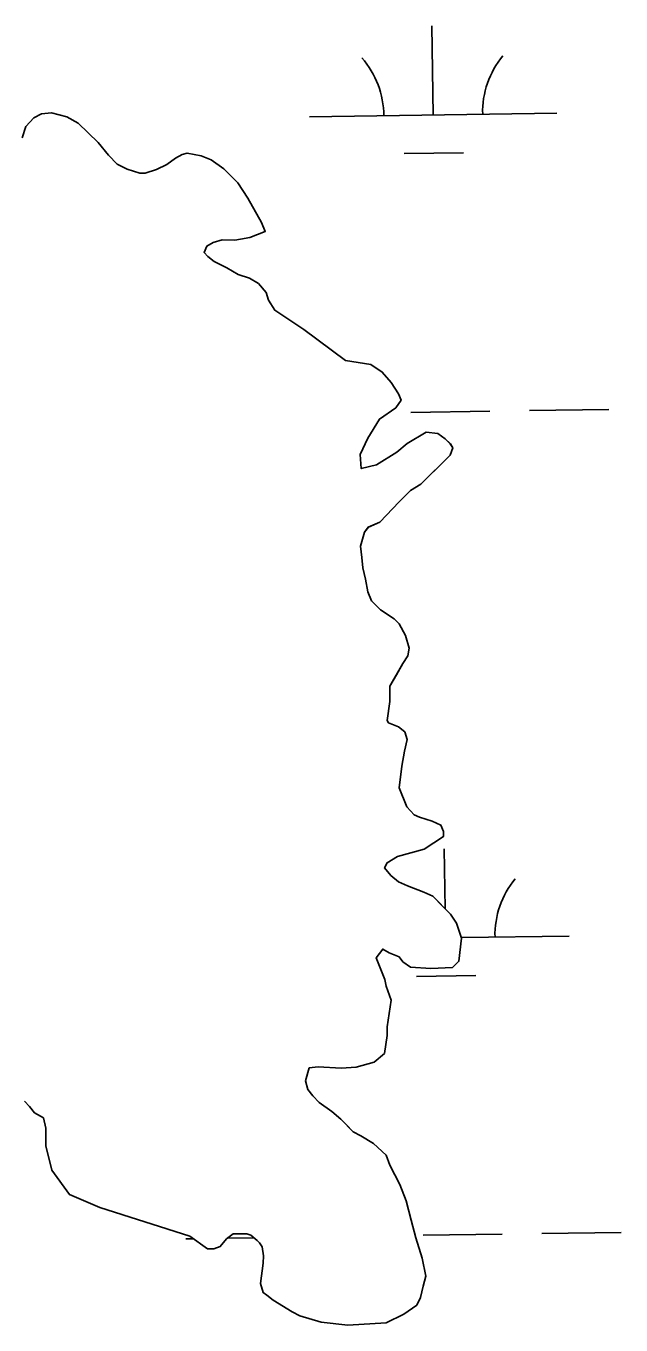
# Model space of a CAD drawing. Extents: x 3807117 to 3845308, y 337856 to 363736.
# Drawn here: x 3819002 to 3819243, y 345156 to 345681 of the extents above; entities that cross this region are included whole.
import ezdxf

# ---------------------------------------------------------------- set-up
doc = ezdxf.new("R2010")
doc.units = 0
doc.layers.add('V-TOPO-SHOR', color=7, linetype='Continuous')
doc.layers.add('V-WETL-SWMP', color=7, linetype='Continuous')

msp = doc.modelspace()

# ---------------------------------------------------------------- linework, layer by layer
at = {"layer": 'V-TOPO-SHOR'}
for points in [[(3819097.21, 345601.47), (3819091.64, 345611.27), (3819087.58, 345617.47), (3819081.97, 345623.17), (3819076.87, 345626.8), (3819072.77, 345628.38), (3819067.13, 345629.45), (3819065.07, 345628.96), (3819062.49, 345627.44), (3819058.87, 345624.89), (3819054.74, 345622.88), (3819050.11, 345621.37), (3819048.05, 345621.39), (3819042.93, 345622.97), (3819038.84, 345625.06), (3819035.27, 345628.68), (3819031.2, 345633.85), (3819023.04, 345641.62), (3819018.44, 345644.23), (3819012.29, 345645.82), (3819008.18, 345645.34), (3819005.08, 345643.83), (3819001.97, 345640.25), (3819000.39, 345635.64)], [(3819154.33, 345423.25), (3819156.41, 345426.32), (3819156.95, 345429.4), (3819155.45, 345434.55), (3819152.92, 345439.19), (3819150.88, 345441.26), (3819145.26, 345444.9), (3819141.7, 345448.53), (3819140.18, 345452.14), (3819139.2, 345457.28), (3819138.21, 345461.91), (3819137.73, 345466.03), (3819137.25, 345470.66), (3819138.84, 345476.29), (3819140.4, 345478.34), (3819145.03, 345480.35), (3819152.81, 345488.51), (3819157.47, 345493.1), (3819161.6, 345495.63), (3819164.19, 345498.18), (3819168.85, 345502.76), (3819173.51, 345507.35), (3819174.56, 345510.42), (3819173.54, 345511.97), (3819171.51, 345514.04), (3819168.44, 345516.12), (3819163.82, 345516.68), (3819156.08, 345512.11), (3819151.94, 345508.55), (3819143.68, 345503.48), (3819137.5, 345501.99), (3819137.04, 345507.64), (3819140.17, 345514.3), (3819144.86, 345521.97), (3819151.57, 345526.54), (3819153.65, 345529.6), (3819152.65, 345532.18), (3819149.6, 345536.83), (3819146.04, 345540.97), (3819141.44, 345544.08), (3819131.18, 345545.71), (3819114.33, 345558.17), (3819102.57, 345565.98), (3819100.04, 345570.11), (3819099.04, 345573.2), (3819095.98, 345576.82), (3819092.4, 345578.9), (3819087.79, 345580.48), (3819083.19, 345583.09), (3819078.08, 345585.7), (3819075.52, 345587.77), (3819073.99, 345589.33), (3819075.04, 345591.89), (3819077.62, 345593.41), (3819081.23, 345594.4), (3819086.36, 345594.36), (3819089.45, 345594.85), (3819092.54, 345595.34), (3819098.72, 345597.86), (3819097.21, 345601.47)], [(3819012.43, 345218.4), (3819019.54, 345208.58), (3819031.83, 345203.34), (3819068.21, 345191.74), (3819075.36, 345186.55), (3819077.92, 345186.53), (3819080.5, 345187.53), (3819083.1, 345190.6), (3819085.68, 345192.63), (3819091.33, 345192.58), (3819092.87, 345192.06), (3819095.42, 345189.98), (3819096.44, 345188.95), (3819097.45, 345187.4), (3819097.94, 345183.8), (3819097.91, 345180.72), (3819096.82, 345172.5), (3819097.82, 345168.9), (3819099.35, 345167.86), (3819101.9, 345165.78), (3819109.57, 345161.1), (3819112.64, 345159.53), (3819121.35, 345156.89), (3819132.13, 345155.78), (3819147.55, 345156.68), (3819154.77, 345160.22), (3819159.94, 345163.77), (3819161.5, 345166.84), (3819162.57, 345171.46), (3819163.63, 345175.56), (3819162.15, 345182.76), (3819159.64, 345191.01), (3819157.65, 345198.21), (3819155.66, 345205.93), (3819153.14, 345212.63), (3819149.09, 345220.37), (3819147.58, 345224.49), (3819142.49, 345229.16), (3819137.38, 345232.28), (3819134.31, 345233.85), (3819131.25, 345236.96), (3819129.21, 345239.03), (3819125.64, 345242.14), (3819120.53, 345245.78), (3819117.98, 345248.36), (3819115.95, 345250.95), (3819114.95, 345254.55), (3819116.53, 345259.68), (3819120.13, 345260.16), (3819129.38, 345259.57), (3819135.54, 345260.04), (3819142.75, 345262.04), (3819146.89, 345265.6), (3819147.98, 345272.78), (3819148.01, 345276.38), (3819149.64, 345287.15), (3819147.63, 345292.82), (3819147.13, 345295.39), (3819144.61, 345301.58), (3819143.61, 345304.16), (3819146.21, 345307.73), (3819148.76, 345306.17), (3819152.86, 345304.59), (3819154.38, 345302.53), (3819157.45, 345300.45), (3819165.66, 345299.87), (3819174.4, 345300.31), (3819176.99, 345302.86), (3819178.09, 345312.1), (3819176.09, 345318.28), (3819173.55, 345321.89), (3819170.49, 345325), (3819166.41, 345329.14), (3819162.83, 345330.71), (3819156.17, 345333.34), (3819152.59, 345334.91), (3819149.53, 345337.5), (3819146.98, 345340.6), (3819148.03, 345342.65), (3819152.16, 345345.18), (3819162.97, 345348.18), (3819170.72, 345353.25), (3819170.74, 345355.31), (3819169.73, 345357.88), (3819166.15, 345359.46), (3819161.02, 345361.04), (3819158.98, 345362.08), (3819155.92, 345365.19), (3819152.9, 345372.92), (3819154, 345381.64), (3819155.07, 345387.8), (3819156.14, 345392.42), (3819155.14, 345395.51), (3819152.58, 345397.58), (3819148.49, 345399.16), (3819147.98, 345400.19), (3819149.07, 345407.88), (3819149.12, 345414.05), (3819151.73, 345418.65), (3819154.33, 345423.25)], [(3819001.35, 345246.23), (3819003.39, 345244.16), (3819005.42, 345241.57), (3819009, 345239.49), (3819009.99, 345235.37), (3819009.94, 345228.18), (3819012.43, 345218.4)]]:
    msp.add_lwpolyline(points, dxfattribs=at)
at = {"layer": 'V-WETL-SWMP'}
for p, q in [((3819166.63, 345644.9), (3819166.09, 345680.89)), ((3819001.97, 345640.25), (3819005.08, 345643.83)), ((3819005.08, 345643.83), (3819008.18, 345645.34)), ((3819008.18, 345645.34), (3819012.29, 345645.82)), ((3819012.29, 345645.82), (3819018.44, 345644.23)), ((3819018.44, 345644.23), (3819023.04, 345641.63)), ((3819023.04, 345641.63), (3819031.2, 345633.85)), ((3819116.64, 345644.15), (3819216.63, 345645.65)), ((3819000.39, 345635.64), (3819001.97, 345640.25)), ((3819031.2, 345633.85), (3819035.27, 345628.68)), ((3819035.27, 345628.68), (3819038.84, 345625.06)), ((3819058.87, 345624.9), (3819062.49, 345627.44)), ((3819062.49, 345627.44), (3819065.07, 345628.96)), ((3819065.07, 345628.96), (3819067.13, 345629.45)), ((3819067.13, 345629.45), (3819072.77, 345628.38)), ((3819072.77, 345628.38), (3819076.87, 345626.8)), ((3819076.87, 345626.8), (3819081.97, 345623.17)), ((3819154.86, 345629.29), (3819178.86, 345629.65)), ((3819038.84, 345625.06), (3819042.93, 345622.97)), ((3819042.93, 345622.97), (3819048.05, 345621.39)), ((3819048.05, 345621.39), (3819050.11, 345621.37)), ((3819050.11, 345621.37), (3819054.74, 345622.87)), ((3819054.74, 345622.87), (3819058.87, 345624.9)), ((3819081.97, 345623.17), (3819087.58, 345617.47)), ((3819087.58, 345617.47), (3819091.64, 345611.27)), ((3819091.64, 345611.27), (3819097.21, 345601.47)), ((3819097.21, 345601.47), (3819098.72, 345597.86)), ((3819081.23, 345594.4), (3819077.62, 345593.41)), ((3819086.36, 345594.36), (3819081.23, 345594.4)), ((3819092.54, 345595.34), (3819086.36, 345594.36)), ((3819098.72, 345597.86), (3819092.54, 345595.34)), ((3819075.04, 345591.89), (3819073.99, 345589.33)), ((3819073.99, 345589.33), (3819075.52, 345587.77)), ((3819077.62, 345593.41), (3819075.04, 345591.89)), ((3819075.52, 345587.77), (3819078.07, 345585.7)), ((3819078.07, 345585.7), (3819083.19, 345583.09)), ((3819083.19, 345583.09), (3819087.79, 345580.48)), ((3819087.79, 345580.48), (3819092.4, 345578.9)), ((3819092.4, 345578.9), (3819095.98, 345576.82)), ((3819095.98, 345576.82), (3819099.04, 345573.2)), ((3819099.04, 345573.2), (3819100.04, 345570.11)), ((3819100.04, 345570.11), (3819102.57, 345565.98)), ((3819102.57, 345565.98), (3819114.33, 345558.17)), ((3819114.33, 345558.17), (3819131.18, 345545.71)), ((3819131.18, 345545.71), (3819141.44, 345544.09)), ((3819141.44, 345544.09), (3819146.04, 345540.97)), ((3819146.04, 345540.97), (3819149.6, 345536.83)), ((3819149.6, 345536.83), (3819152.65, 345532.18)), ((3819152.65, 345532.18), (3819153.65, 345529.6)), ((3819151.57, 345526.54), (3819144.86, 345521.97)), ((3819153.65, 345529.6), (3819151.57, 345526.54)), ((3819205.58, 345525.4), (3819237.58, 345525.88)), ((3819144.86, 345521.97), (3819140.17, 345514.3)), ((3819157.59, 345524.68), (3819189.58, 345525.16)), ((3819156.08, 345512.11), (3819163.82, 345516.68)), ((3819163.82, 345516.68), (3819168.44, 345516.12)), ((3819168.44, 345516.12), (3819171.51, 345514.05)), ((3819140.17, 345514.3), (3819137.04, 345507.65)), ((3819151.94, 345508.55), (3819156.08, 345512.11)), ((3819171.51, 345514.05), (3819173.55, 345511.97)), ((3819174.56, 345510.42), (3819173.51, 345507.35)), ((3819173.55, 345511.97), (3819174.56, 345510.42)), ((3819137.04, 345507.65), (3819137.5, 345501.99)), ((3819143.68, 345503.48), (3819151.94, 345508.55)), ((3819173.51, 345507.35), (3819161.6, 345495.63)), ((3819137.5, 345501.99), (3819143.68, 345503.48)), ((3819161.6, 345495.63), (3819157.47, 345493.1)), ((3819157.47, 345493.1), (3819152.81, 345488.51)), ((3819152.81, 345488.51), (3819145.03, 345480.35)), ((3819140.39, 345478.34), (3819138.84, 345476.29)), ((3819145.03, 345480.35), (3819140.39, 345478.34)), ((3819138.84, 345476.29), (3819137.25, 345470.66)), ((3819137.25, 345470.66), (3819137.73, 345466.03)), ((3819137.73, 345466.03), (3819138.21, 345461.91)), ((3819138.21, 345461.91), (3819139.2, 345457.28)), ((3819139.2, 345457.28), (3819140.18, 345452.14)), ((3819140.18, 345452.14), (3819141.69, 345448.53)), ((3819141.69, 345448.53), (3819145.26, 345444.9)), ((3819145.26, 345444.9), (3819150.88, 345441.26)), ((3819150.88, 345441.26), (3819152.92, 345439.19)), ((3819152.92, 345439.19), (3819155.45, 345434.55)), ((3819155.45, 345434.55), (3819156.95, 345429.4)), ((3819156.41, 345426.32), (3819154.33, 345423.25)), ((3819156.95, 345429.4), (3819156.41, 345426.32)), ((3819154.33, 345423.25), (3819149.12, 345414.05)), ((3819149.12, 345414.05), (3819149.07, 345407.88)), ((3819149.07, 345407.88), (3819147.98, 345400.19)), ((3819147.98, 345400.19), (3819148.49, 345399.16)), ((3819148.49, 345399.16), (3819152.58, 345397.58)), ((3819152.58, 345397.58), (3819155.14, 345395.51)), ((3819155.14, 345395.51), (3819156.14, 345392.42)), ((3819156.14, 345392.42), (3819155.07, 345387.8)), ((3819155.07, 345387.8), (3819154, 345381.64)), ((3819154, 345381.64), (3819152.9, 345372.92)), ((3819152.9, 345372.92), (3819155.92, 345365.19)), ((3819155.92, 345365.19), (3819158.97, 345362.08)), ((3819158.97, 345362.08), (3819161.02, 345361.04)), ((3819161.02, 345361.04), (3819166.15, 345359.46)), ((3819166.15, 345359.46), (3819169.73, 345357.89)), ((3819169.73, 345357.89), (3819170.74, 345355.31)), ((3819170.72, 345353.25), (3819162.97, 345348.18)), ((3819170.74, 345355.31), (3819170.72, 345353.25)), ((3819162.97, 345348.18), (3819152.16, 345345.18)), ((3819171.44, 345324.04), (3819171.08, 345348.26)), ((3819148.03, 345342.65), (3819146.98, 345340.6)), ((3819152.16, 345345.18), (3819148.03, 345342.65)), ((3819146.98, 345340.6), (3819149.53, 345337.5)), ((3819149.53, 345337.5), (3819152.59, 345334.91)), ((3819152.59, 345334.91), (3819156.17, 345333.34)), ((3819156.17, 345333.34), (3819162.83, 345330.71)), ((3819162.83, 345330.71), (3819166.41, 345329.14)), ((3819166.41, 345329.14), (3819173.55, 345321.89)), ((3819173.55, 345321.89), (3819176.09, 345318.28)), ((3819176.09, 345318.28), (3819178.09, 345312.1)), ((3819178.09, 345312.1), (3819176.99, 345302.86)), ((3819178.01, 345312.36), (3819221.61, 345313.01)), ((3819146.2, 345307.73), (3819143.61, 345304.15)), ((3819148.76, 345306.17), (3819146.2, 345307.73)), ((3819152.86, 345304.59), (3819148.76, 345306.17)), ((3819143.61, 345304.15), (3819144.61, 345301.58)), ((3819144.61, 345301.58), (3819147.13, 345295.39)), ((3819154.38, 345302.53), (3819152.86, 345304.59)), ((3819157.45, 345300.45), (3819154.38, 345302.53)), ((3819165.66, 345299.87), (3819157.45, 345300.45)), ((3819174.4, 345300.31), (3819165.66, 345299.87)), ((3819176.99, 345302.86), (3819174.4, 345300.31)), ((3819147.13, 345295.39), (3819147.63, 345292.82)), ((3819159.85, 345296.65), (3819183.85, 345297.01)), ((3819147.63, 345292.82), (3819149.63, 345287.15)), ((3819149.63, 345287.15), (3819148.01, 345276.38)), ((3819148.01, 345276.38), (3819147.98, 345272.78)), ((3819147.98, 345272.78), (3819146.89, 345265.6)), ((3819146.89, 345265.6), (3819142.75, 345262.04)), ((3819116.53, 345259.68), (3819114.95, 345254.55)), ((3819120.13, 345260.16), (3819116.53, 345259.68)), ((3819129.38, 345259.58), (3819120.13, 345260.16)), ((3819135.54, 345260.04), (3819129.38, 345259.58)), ((3819142.75, 345262.04), (3819135.54, 345260.04)), ((3819114.95, 345254.55), (3819115.95, 345250.95)), ((3819115.95, 345250.95), (3819117.98, 345248.36)), ((3819117.98, 345248.36), (3819120.53, 345245.78)), ((3819003.39, 345244.16), (3819001.35, 345246.23)), ((3819005.42, 345241.57), (3819003.39, 345244.16)), ((3819120.53, 345245.78), (3819125.64, 345242.14)), ((3819125.64, 345242.14), (3819129.21, 345239.03)), ((3819009, 345239.49), (3819005.42, 345241.57)), ((3819009.99, 345235.37), (3819009, 345239.49)), ((3819129.21, 345239.03), (3819134.3, 345233.85)), ((3819009.94, 345228.18), (3819009.99, 345235.37)), ((3819134.3, 345233.85), (3819137.37, 345232.28)), ((3819137.37, 345232.28), (3819142.49, 345229.16)), ((3819012.42, 345218.4), (3819009.94, 345228.18)), ((3819142.49, 345229.16), (3819147.59, 345224.49)), ((3819147.59, 345224.49), (3819149.09, 345220.37)), ((3819019.54, 345208.58), (3819012.42, 345218.4)), ((3819149.09, 345220.37), (3819153.14, 345212.63)), ((3819153.14, 345212.63), (3819155.66, 345205.93)), ((3819031.82, 345203.34), (3819019.54, 345208.58)), ((3819155.66, 345205.93), (3819157.65, 345198.21)), ((3819068.21, 345191.74), (3819031.82, 345203.34)), ((3819157.65, 345198.21), (3819159.64, 345191)), ((3819066.58, 345190.6), (3819069.71, 345190.65)), ((3819075.36, 345186.55), (3819068.21, 345191.74)), ((3819083.09, 345190.6), (3819080.5, 345187.53)), ((3819085.68, 345192.63), (3819083.09, 345190.6)), ((3819083.42, 345190.85), (3819094.15, 345191.02)), ((3819091.33, 345192.58), (3819085.68, 345192.63)), ((3819092.87, 345192.06), (3819091.33, 345192.58)), ((3819095.42, 345189.98), (3819092.87, 345192.06)), ((3819096.44, 345188.95), (3819095.42, 345189.98)), ((3819159.64, 345191), (3819162.15, 345182.76)), ((3819162.57, 345192.04), (3819194.57, 345192.52)), ((3819210.57, 345192.76), (3819242.56, 345193.24)), ((3819077.92, 345186.53), (3819075.36, 345186.55)), ((3819080.5, 345187.53), (3819077.92, 345186.53)), ((3819097.45, 345187.4), (3819096.44, 345188.95)), ((3819097.94, 345183.8), (3819097.45, 345187.4)), ((3819096.82, 345172.5), (3819097.91, 345180.72)), ((3819097.91, 345180.72), (3819097.94, 345183.8)), ((3819162.15, 345182.76), (3819163.63, 345175.56)), ((3819163.63, 345175.56), (3819162.57, 345171.46)), ((3819097.82, 345168.9), (3819096.82, 345172.5)), ((3819099.35, 345167.86), (3819097.82, 345168.9)), ((3819162.57, 345171.46), (3819161.5, 345166.84)), ((3819101.9, 345165.78), (3819099.35, 345167.86)), ((3819109.57, 345161.1), (3819101.9, 345165.78)), ((3819159.94, 345163.77), (3819154.77, 345160.22)), ((3819161.5, 345166.84), (3819159.94, 345163.77)), ((3819112.64, 345159.53), (3819109.57, 345161.1)), ((3819121.35, 345156.89), (3819112.64, 345159.53)), ((3819154.77, 345160.22), (3819147.55, 345156.68)), ((3819132.13, 345155.78), (3819121.35, 345156.89)), ((3819147.55, 345156.68), (3819132.13, 345155.78))]:
    msp.add_line(p, q, dxfattribs=at)
for centre, start, end in [((3819111.39, 345644.55), 0.0865, 41.6302), ((3819221.86, 345646.2), 140.0865, 181.6302), ((3819226.85, 345313.56), 140.0865, 181.6302)]:
    msp.add_arc(centre, 35.25, start, end, dxfattribs=at)

doc.saveas('drawing.dxf')
